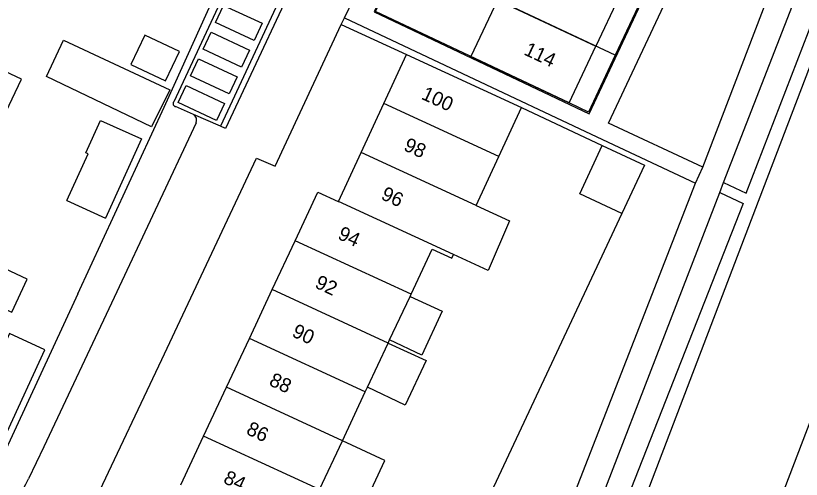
# Model space of a CAD drawing. Extents: x 194485 to 197793, y 468269 to 470822.
# Drawn here: x 195519.5 to 195586.1, y 470718.5 to 470757.8 of the extents above; entities that cross this region are included whole.
import ezdxf

# ---------------------------------------------------------------- set-up
doc = ezdxf.new("R2010")
doc.units = 0
for name, color, linetype in [('BGT grensvlak gebouwinstallatie plus 1', 7, 'Continuous'), ('BGT grensvlak onbegroeid terreindeel', 7, 'Continuous'), ('BGT grensvlak overig bouwwerk uitbreiding populatie', 7, 'Continuous'), ('BGT grensvlak pand op maaiveld', 7, 'Continuous'), ('BGT grensvlak pand op maaiveld LR', 7, 'Continuous'), ('BGT grensvlak wegdeel', 7, 'Continuous'), ('BGT tekst huisnummerreeks', 7, 'Continuous'), ('GEM grensvlak WOZ_BRK percelen', 7, 'Continuous')]:
    doc.layers.add(name, color=color, linetype=linetype)

msp = doc.modelspace()

# ---------------------------------------------------------------- linework, layer by layer
at = {"layer": 'BGT grensvlak gebouwinstallatie plus 1'}
for p, q in [((195567.323, 470742.641), (195569.218, 470746.75)), ((195569.218, 470746.75), (195572.782, 470745.08)), ((195572.782, 470745.08), (195570.861, 470740.982)), ((195570.861, 470740.982), (195567.323, 470742.641)), ((195552.927, 470733.956), (195555.649, 470732.694)), ((195555.649, 470732.694), (195553.927, 470728.976)), ((195551.073, 470730.005), (195554.291, 470728.519)), ((195553.927, 470728.976), (195551.2, 470730.275)), ((195554.291, 470728.519), (195552.512, 470724.751)), ((195552.512, 470724.751), (195549.315, 470726.255))]:
    msp.add_line(p, q, dxfattribs=at)
for points in [[(195519.006, 470730.802), (195515.818, 470723.834), (195518.792, 470722.473), (195521.98, 470729.441), (195519.006, 470730.802)], [(195545.251, 470717.592), (195548.87, 470715.923), (195550.801, 470720.037), (195547.192, 470721.73)]]:
    msp.add_lwpolyline(points, dxfattribs=at)
at = {"layer": 'BGT grensvlak onbegroeid terreindeel'}
for p, q in [((195532.942, 470751.865), (195539.307, 470765.961)), ((195547.104, 470756.999), (195552.617, 470754.456)), ((195562.363, 470749.961), (195569.218, 470746.75)), ((195570.861, 470740.982), (195559.215, 470716.134))]:
    msp.add_line(p, q, dxfattribs=at)
for points in [[(195524.782, 470734.182), (195532.1, 470750), (195532.942, 470751.865)], [(195524.782, 470734.182), (195516.238, 470715.735), (195500, 470724.919), (195492.586, 470729.113)]]:
    msp.add_lwpolyline(points, dxfattribs=at)
at = {"layer": 'BGT grensvlak overig bouwwerk uitbreiding populatie'}
for p, q in [((195530.458, 470756.103), (195529.273, 470753.606)), ((195533.382, 470754.716), (195530.458, 470756.103)), ((195532.197, 470752.219), (195533.382, 470754.716)), ((195529.273, 470753.606), (195532.197, 470752.219))]:
    msp.add_line(p, q, dxfattribs=at)
at = {"layer": 'BGT grensvlak pand op maaiveld'}
for p, q in [((195570.844, 470759.798), (195568.674, 470755.183)), ((195550.698, 470750.308), (195552.617, 470754.456)), ((195552.617, 470754.456), (195562.363, 470749.961)), ((195548.778, 470746.161), (195550.698, 470750.308)), ((195560.449, 470745.811), (195562.363, 470749.961)), ((195530.169, 470747.302), (195527.133, 470740.598)), ((195546.859, 470742.013), (195548.778, 470746.161)), ((195558.535, 470741.661), (195560.449, 470745.811)), ((195523.854, 470742.082), (195527.133, 470740.598)), ((195558.535, 470741.661), (195561.352, 470740.362)), ((195561.352, 470740.362), (195559.545, 470736.143)), ((195541.252, 470734.535), (195543.19, 470738.673)), ((195559.545, 470736.143), (195556.622, 470737.511)), ((195539.314, 470730.396), (195541.252, 470734.535)), ((195551.2, 470730.275), (195552.927, 470733.956)), ((195552.927, 470733.956), (195553.014, 470734.142)), ((195537.376, 470726.257), (195539.314, 470730.396)), ((195549.315, 470726.255), (195551.073, 470730.005)), ((195551.073, 470730.005), (195551.2, 470730.275)), ((195535.437, 470722.118), (195537.376, 470726.257)), ((195549.133, 470725.867), (195549.315, 470726.255)), ((195547.192, 470721.73), (195549.133, 470725.867)), ((195533.499, 470717.98), (195535.437, 470722.118)), ((195545.251, 470717.592), (195547.192, 470721.73))]:
    msp.add_line(p, q, dxfattribs=at)
for points in [[(195560.337, 470759.102), (195558.076, 470754.3), (195566.41, 470750.367), (195568.674, 470755.183)], [(195512.146, 470756.057), (195509.298, 470749.868), (195517.073, 470746.241), (195520.023, 470752.367), (195512.146, 470756.057)], [(195522.132, 470752.595), (195523.582, 470755.683), (195532.577, 470751.458), (195531.025, 470748.319), (195522.132, 470752.595)], [(195523.854, 470742.082), (195525.65, 470746.048), (195525.46, 470746.134), (195526.7, 470748.872), (195530.169, 470747.302)], [(195543.19, 470738.673), (195545.122, 470742.798), (195546.85, 470741.994), (195546.859, 470742.013)], [(195553.014, 470734.142), (195554.804, 470737.959), (195556.481, 470737.206), (195556.622, 470737.511)], [(195515.711, 470737.649), (195514.35, 470734.714), (195519.203, 470732.614), (195520.5, 470735.422), (195515.711, 470737.649)]]:
    msp.add_lwpolyline(points, dxfattribs=at)
at = {"layer": 'BGT grensvlak pand op maaiveld LR'}
for p, q in [((195560.337, 470759.102), (195568.674, 470755.183)), ((195560.449, 470745.811), (195550.698, 470750.308)), ((195558.535, 470741.661), (195548.778, 470746.161)), ((195556.622, 470737.511), (195546.859, 470742.013)), ((195553.014, 470734.142), (195543.19, 470738.673)), ((195551.073, 470730.005), (195541.252, 470734.535)), ((195549.133, 470725.867), (195539.314, 470730.396)), ((195547.192, 470721.73), (195537.376, 470726.257)), ((195545.251, 470717.592), (195535.437, 470722.118))]:
    msp.add_line(p, q, dxfattribs=at)
at = {"layer": 'BGT grensvlak wegdeel'}
for p, q in [((195581.402, 470742.696), (195598.998, 470788.377)), ((195577.722, 470744.925), (195592.098, 470782.299)), ((195539.989, 470765.662), (195532.905, 470750.442)), ((195544.164, 470764.031), (195536.859, 470748.385)), ((195547.377, 470757.582), (195549.288, 470761.619)), ((195547.104, 470756.999), (195547.377, 470757.582)), ((195534.575, 470749.375), (195533.067, 470750.053)), ((195536.859, 470748.385), (195534.575, 470749.375)), ((195577.124, 470743.558), (195577.722, 470744.925)), ((195557.07, 470692.153), (195577.124, 470743.558)), ((195579.171, 470742.777), (195579.491, 470743.605)), ((195579.491, 470743.605), (195581.402, 470742.696)), ((195558.835, 470690.193), (195579.171, 470742.777)), ((195579.171, 470742.777), (195581.16, 470741.845))]:
    msp.add_line(p, q, dxfattribs=at)
for points in [[(195613.372, 470822.285), (195605.249, 470801.377), (195595.062, 470775.156), (195582.186, 470741.419), (195570.83, 470711.667), (195558.219, 470679.658)], [(195570.228, 470679.879), (195614.678, 470796.224), (195624.703, 470822.285)], [(195579.491, 470743.605), (195597.232, 470789.148), (195597.743, 470790.459), (195598.133, 470791.46), (195602.287, 470802.171), (195610.129, 470822.285)], [(195553.778, 470766.398), (195549.886, 470758.074), (195568.114, 470749.442), (195573.609, 470761.198), (195585.761, 470786.986), (195567.521, 470795.606), (195553.778, 470766.398)], [(195577.722, 470744.925), (195569.743, 470748.643), (195587.397, 470786.227), (195592.688, 470783.711)], [(195544.606, 470763.819), (195537.296, 470748.186), (195536.859, 470748.385)], [(195540.391, 470757.106), (195539.714, 470755.656), (195536.452, 470757.179), (195537.129, 470758.629), (195540.391, 470757.106)], [(195547.377, 470757.582), (195557.376, 470752.845), (195568.762, 470747.487), (195577.124, 470743.558)], [(195520.631, 470708.773), (195524.83, 470717.738), (195526.387, 470716.977), (195531.894, 470728.599), (195539.924, 470745.684), (195541.494, 470744.997), (195547.104, 470756.999)], [(195539.333, 470754.84), (195538.656, 470753.39), (195535.394, 470754.913), (195536.071, 470756.363), (195539.333, 470754.84)], [(195538.275, 470752.575), (195537.599, 470751.125), (195534.337, 470752.648), (195535.013, 470754.098), (195538.275, 470752.575)], [(195537.218, 470750.31), (195536.541, 470748.86), (195533.279, 470750.383), (195533.956, 470751.833), (195537.218, 470750.31)], [(195534.798, 470748.681), (195527.868, 470733.879), (195521.897, 470721.198), (195520.606, 470718.501)], [(195581.16, 470741.845), (195570.652, 470715.118), (195560.606, 470689.565), (195558.835, 470690.193)]]:
    msp.add_lwpolyline(points, dxfattribs=at)
for centre, radius, start, end in [((195533.09, 470750.291), 0.239, 140.80101, 264.4178), ((195534.313, 470748.908), 0.536, 334.93855, 60.68854), ((195513.561, 470721.64), 7.712, 274.7814, 335.9869)]:
    msp.add_arc(centre, radius, start, end, dxfattribs=at)
at = {"layer": 'GEM grensvlak WOZ_BRK percelen'}
for p, q in [((195570.314, 470754.412), (195552.255, 470762.901)), ((195572.485, 470759.026), (195570.314, 470754.412))]:
    msp.add_line(p, q, dxfattribs=at)
msp.add_lwpolyline([(195570.314, 470754.412), (195568.035, 470749.57), (195566.41, 470750.367), (195550.006, 470758.106), (195552.255, 470762.901)], dxfattribs=at)

# ---------------------------------------------------------------- texts
at = {"layer": 'BGT tekst huisnummerreeks'}
for s, rotation, p in [('114', 334.8, (195562.495, 470754.486)), ('100', 335.2, (195553.804, 470750.727)), ('98', 335.2, (195552.304, 470746.385)), ('96', 335.2, (195550.386, 470742.237)), ('94', 334.9, (195546.716, 470738.874)), ('92', 334.9, (195544.785, 470734.74)), ('90', 334.9, (195542.844, 470730.604)), ('88', 334.9, (195540.903, 470726.466)), ('86', 334.9, (195538.965, 470722.327)), ('84', 334.9, (195537.028, 470718.187))]:
    msp.add_text(s, height=1.2, rotation=rotation, dxfattribs=at).set_placement(p)

doc.saveas('drawing.dxf')
